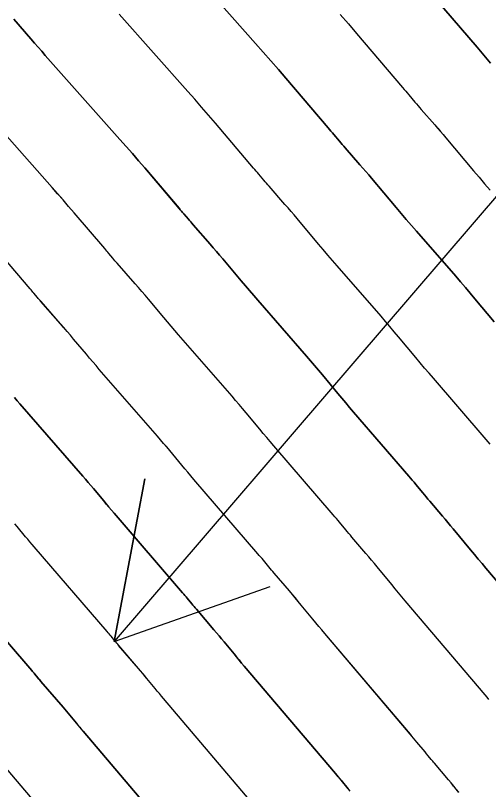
# Model space of a CAD drawing. Extents: x 954385 to 988206, y 1868364 to 1924553.
# Drawn here: x 955974.29 to 955991.44, y 1922879.46 to 1922907.52 of the extents above; entities that cross this region are included whole.
import ezdxf

# ---------------------------------------------------------------- set-up
doc = ezdxf.new("R2010")
doc.units = 0
for name, color, linetype in [('1', 7, 'Continuous'), ('Default', 7, 'Continuous'), ('Ex_Major Contours', 7, 'Continuous'), ('Ex_Minor Contours', 7, 'Continuous'), ('Slopes', 7, 'Continuous')]:
    doc.layers.add(name, color=color, linetype=linetype)

msp = doc.modelspace()

# ---------------------------------------------------------------- linework, layer by layer
at = {"layer": '1'}
for points in [[(955991.642, 1922896.416), (955990.951, 1922897.245), (955990.778, 1922897.452), (955990.603, 1922897.658), (955990.428, 1922897.863), (955990.251, 1922898.067), (955988.83, 1922899.699), (955988.644, 1922899.915), (955988.459, 1922900.13), (955988.274, 1922900.347), (955988.091, 1922900.564), (955987.201, 1922901.623), (955987.097, 1922901.747), (955986.991, 1922901.87), (955986.886, 1922901.993), (955986.779, 1922902.115), (955986.243, 1922902.727), (955986.191, 1922902.786), (955986.139, 1922902.846), (955986.087, 1922902.907), (955986.036, 1922902.967), (955985.831, 1922903.21), (955985.779, 1922903.27), (955985.728, 1922903.331), (955985.677, 1922903.391), (955985.625, 1922903.452), (955984.096, 1922905.247), (955983.824, 1922905.565), (955983.549, 1922905.883), (955983.273, 1922906.198), (955982.995, 1922906.513), (955980.725, 1922909.068)], [(955989.219, 1922908.496), (955991.028, 1922906.372), (955991.089, 1922906.301), (955991.149, 1922906.229), (955991.21, 1922906.158), (955991.271, 1922906.086), (955991.513, 1922905.799)], [(955991.496, 1922891.982), (955991.426, 1922892.066), (955991.355, 1922892.15), (955991.283, 1922892.233), (955989.444, 1922894.369), (955989.285, 1922894.555), (955989.126, 1922894.742), (955988.968, 1922894.929), (955988.811, 1922895.117), (955988.183, 1922895.87), (955988.026, 1922896.058), (955987.867, 1922896.245), (955987.708, 1922896.431), (955987.548, 1922896.617), (955985.954, 1922898.448), (955985.785, 1922898.643), (955985.617, 1922898.839), (955985.449, 1922899.036), (955985.282, 1922899.233), (955984.503, 1922900.161), (955984.394, 1922900.291), (955984.283, 1922900.42), (955984.173, 1922900.548), (955984.061, 1922900.676), (955983.485, 1922901.333), (955983.438, 1922901.387), (955983.39, 1922901.442), (955983.343, 1922901.496), (955983.297, 1922901.551), (955983.111, 1922901.772), (955983.064, 1922901.827), (955983.017, 1922901.882), (955982.971, 1922901.937), (955982.924, 1922901.992), (955981.535, 1922903.622), (955981.287, 1922903.912), (955981.038, 1922904.2), (955980.787, 1922904.487), (955980.535, 1922904.772), (955978.047, 1922907.573)], [(955986.06, 1922907.565), (955986.36, 1922907.219), (955986.658, 1922906.871), (955988.326, 1922904.912), (955988.383, 1922904.846), (955988.439, 1922904.78), (955988.495, 1922904.714), (955988.551, 1922904.648), (955988.774, 1922904.383), (955988.83, 1922904.317), (955988.887, 1922904.251), (955988.943, 1922904.186), (955989, 1922904.12), (955989.497, 1922903.554), (955989.598, 1922903.438), (955989.699, 1922903.321), (955989.8, 1922903.204), (955989.899, 1922903.086), (955990.899, 1922901.895), (955991.099, 1922901.658), (955991.301, 1922901.422), (955991.503, 1922901.186)], [(955994.037, 1922884.315), (955991.347, 1922887.482), (955991.208, 1922887.647), (955991.069, 1922887.812), (955990.931, 1922887.977), (955990.794, 1922888.143), (955990.165, 1922888.907), (955990.068, 1922889.024), (955989.971, 1922889.141), (955989.873, 1922889.257), (955989.774, 1922889.373), (955989.309, 1922889.916), (955989.245, 1922889.991), (955989.182, 1922890.066), (955989.118, 1922890.142), (955989.055, 1922890.218), (955988.803, 1922890.522), (955988.74, 1922890.598), (955988.677, 1922890.673), (955988.613, 1922890.748), (955988.549, 1922890.823), (955986.549, 1922893.146), (955986.406, 1922893.313), (955986.263, 1922893.481), (955986.121, 1922893.65), (955985.98, 1922893.819), (955985.416, 1922894.496), (955985.274, 1922894.665), (955985.132, 1922894.833), (955984.988, 1922895), (955984.844, 1922895.167), (955983.078, 1922897.196), (955982.926, 1922897.372), (955982.774, 1922897.548), (955982.624, 1922897.725), (955982.474, 1922897.902), (955981.805, 1922898.699), (955981.69, 1922898.834), (955981.575, 1922898.969), (955981.46, 1922899.103), (955981.343, 1922899.237), (955980.727, 1922899.939), (955980.685, 1922899.988), (955980.642, 1922900.037), (955980.6, 1922900.086), (955980.558, 1922900.135), (955980.391, 1922900.334), (955980.349, 1922900.383), (955980.307, 1922900.432), (955980.265, 1922900.482), (955980.223, 1922900.531), (955978.974, 1922901.998), (955978.751, 1922902.258), (955978.527, 1922902.517), (955978.301, 1922902.775), (955978.074, 1922903.032), (955975.368, 1922906.078), (955975.237, 1922906.226), (955975.106, 1922906.375), (955974.976, 1922906.525), (955974.846, 1922906.675), (955974.231, 1922907.388)], [(955991.458, 1922882.727), (955991.39, 1922882.808), (955991.322, 1922882.889), (955988.425, 1922886.3), (955988.301, 1922886.446), (955988.178, 1922886.592), (955988.056, 1922886.739), (955987.934, 1922886.887), (955987.407, 1922887.527), (955987.305, 1922887.649), (955987.203, 1922887.772), (955987.1, 1922887.893), (955986.997, 1922888.015), (955986.489, 1922888.608), (955986.433, 1922888.675), (955986.376, 1922888.742), (955986.32, 1922888.809), (955986.264, 1922888.876), (955986.04, 1922889.146), (955985.984, 1922889.213), (955985.928, 1922889.28), (955985.871, 1922889.347), (955985.814, 1922889.414), (955983.654, 1922891.923), (955983.527, 1922892.071), (955983.4, 1922892.22), (955983.274, 1922892.37), (955983.149, 1922892.52), (955982.648, 1922893.121), (955982.522, 1922893.271), (955982.396, 1922893.42), (955982.269, 1922893.569), (955982.141, 1922893.717), (955980.202, 1922895.944), (955980.067, 1922896.1), (955979.932, 1922896.257), (955979.798, 1922896.414), (955979.665, 1922896.572), (955979.107, 1922897.236), (955978.987, 1922897.378), (955978.867, 1922897.518), (955978.747, 1922897.658), (955978.625, 1922897.798), (955977.97, 1922898.545), (955977.932, 1922898.588), (955977.894, 1922898.632), (955977.857, 1922898.676), (955977.819, 1922898.72), (955977.671, 1922898.895), (955977.633, 1922898.939), (955977.596, 1922898.983), (955977.559, 1922899.027), (955977.522, 1922899.071), (955976.413, 1922900.373), (955976.215, 1922900.604), (955976.016, 1922900.835), (955975.815, 1922901.064), (955975.614, 1922901.292), (955972.69, 1922904.583)], [(955990.366, 1922879.356), (955990.273, 1922879.469), (955990.179, 1922879.582), (955990.085, 1922879.695), (955989.99, 1922879.807), (955989.48, 1922880.412), (955989.451, 1922880.446), (955989.423, 1922880.48), (955989.395, 1922880.514), (955989.367, 1922880.548), (955989.254, 1922880.684), (955989.198, 1922880.752), (955989.142, 1922880.82), (955988.844, 1922881.18), (955988.785, 1922881.251), (955988.726, 1922881.322), (955988.666, 1922881.392), (955988.607, 1922881.463), (955985.503, 1922885.117), (955985.395, 1922885.245), (955985.287, 1922885.373), (955985.18, 1922885.501), (955985.074, 1922885.63), (955984.649, 1922886.146), (955984.543, 1922886.275), (955984.436, 1922886.402), (955984.328, 1922886.53), (955984.22, 1922886.657), (955983.669, 1922887.3), (955983.62, 1922887.359), (955983.57, 1922887.417), (955983.521, 1922887.476), (955983.472, 1922887.534), (955983.277, 1922887.77), (955983.229, 1922887.829), (955983.179, 1922887.887), (955983.13, 1922887.946), (955983.08, 1922888.004), (955980.759, 1922890.7), (955980.648, 1922890.829), (955980.537, 1922890.959), (955980.427, 1922891.09), (955980.318, 1922891.221), (955979.88, 1922891.746), (955979.77, 1922891.877), (955979.66, 1922892.008), (955979.549, 1922892.137), (955979.437, 1922892.267), (955977.326, 1922894.692), (955977.208, 1922894.829), (955977.09, 1922894.965), (955976.973, 1922895.103), (955976.857, 1922895.241), (955976.393, 1922895.793), (955976.277, 1922895.931), (955976.16, 1922896.068), (955976.042, 1922896.204), (955975.923, 1922896.34), (955975.212, 1922897.151), (955975.179, 1922897.189), (955975.146, 1922897.227), (955975.113, 1922897.265), (955975.081, 1922897.304), (955974.951, 1922897.457), (955974.918, 1922897.496), (955974.886, 1922897.534), (955974.853, 1922897.573), (955974.82, 1922897.611), (955973.851, 1922898.749)], [(955986.421, 1922879.401), (955986.373, 1922879.459), (955986.349, 1922879.488), (955986.094, 1922879.795), (955986.044, 1922879.855), (955985.993, 1922879.916), (955985.942, 1922879.976), (955985.891, 1922880.037), (955982.58, 1922883.935), (955982.488, 1922884.044), (955982.396, 1922884.153), (955982.305, 1922884.263), (955982.214, 1922884.373), (955981.851, 1922884.814), (955981.76, 1922884.924), (955981.669, 1922885.033), (955981.577, 1922885.143), (955981.484, 1922885.251), (955980.85, 1922885.993), (955980.807, 1922886.042), (955980.765, 1922886.092), (955980.723, 1922886.142), (955980.681, 1922886.193), (955980.514, 1922886.394), (955980.473, 1922886.444), (955980.431, 1922886.494), (955980.388, 1922886.544), (955980.346, 1922886.594), (955977.864, 1922889.476), (955977.769, 1922889.587), (955977.674, 1922889.699), (955977.58, 1922889.81), (955977.486, 1922889.922), (955977.112, 1922890.371), (955977.018, 1922890.483), (955976.924, 1922890.595), (955976.829, 1922890.706), (955976.733, 1922890.816), (955974.449, 1922893.441), (955974.348, 1922893.557), (955974.248, 1922893.674)], [(955983.176, 1922878.611), (955979.658, 1922882.753), (955979.582, 1922882.843), (955979.506, 1922882.934), (955979.43, 1922883.025), (955979.354, 1922883.116), (955979.053, 1922883.482), (955978.977, 1922883.573), (955978.901, 1922883.664), (955978.825, 1922883.755), (955978.748, 1922883.845), (955978.03, 1922884.685), (955977.994, 1922884.726), (955977.959, 1922884.768), (955977.925, 1922884.809), (955977.89, 1922884.851), (955977.751, 1922885.018), (955977.717, 1922885.06), (955977.682, 1922885.101), (955977.647, 1922885.143), (955977.611, 1922885.184), (955974.969, 1922888.253), (955974.89, 1922888.345), (955974.812, 1922888.438), (955974.733, 1922888.531), (955974.655, 1922888.624), (955974.345, 1922888.997), (955974.267, 1922889.09)], [(955972.074, 1922887.03), (955974.877, 1922883.774), (955974.905, 1922883.741), (955974.933, 1922883.709), (955974.961, 1922883.675), (955974.988, 1922883.642), (955975.099, 1922883.509), (955975.126, 1922883.476), (955975.154, 1922883.443), (955975.182, 1922883.41), (955975.21, 1922883.377), (955976.012, 1922882.439), (955976.073, 1922882.367), (955976.134, 1922882.295), (955976.195, 1922882.223), (955976.255, 1922882.15), (955976.494, 1922881.859), (955976.554, 1922881.787), (955976.615, 1922881.714), (955976.675, 1922881.642), (955976.736, 1922881.57), (955980.461, 1922877.185)], [(955977.746, 1922875.758), (955973.814, 1922880.388)]]:
    msp.add_lwpolyline(points, dxfattribs=at)
at = {"layer": 'Default'}
msp.add_arc((955068.332, 1922107.114), 1145.916, 31.460692, 46.414195, dxfattribs=at)
at = {"layer": 'Ex_Major Contours'}
for points in [[(955986.061, 1922907.565), (955986.36, 1922907.219), (955986.658, 1922906.871), (955988.327, 1922904.912), (955988.383, 1922904.846), (955988.439, 1922904.78), (955988.495, 1922904.714), (955988.551, 1922904.648), (955988.775, 1922904.383), (955988.831, 1922904.317), (955988.887, 1922904.252), (955988.944, 1922904.186), (955989.001, 1922904.121), (955989.497, 1922903.555), (955989.599, 1922903.438), (955989.7, 1922903.321), (955989.8, 1922903.204), (955989.899, 1922903.086), (955990.899, 1922901.896), (955991.099, 1922901.658), (955991.301, 1922901.422), (955991.503, 1922901.186)], [(955990.365, 1922879.355), (955990.272, 1922879.469), (955990.178, 1922879.582), (955990.084, 1922879.694), (955989.99, 1922879.807), (955989.479, 1922880.412), (955989.451, 1922880.446), (955989.422, 1922880.48), (955989.394, 1922880.514), (955989.366, 1922880.548), (955989.254, 1922880.684), (955989.197, 1922880.752), (955989.141, 1922880.82), (955988.843, 1922881.179), (955988.784, 1922881.25), (955988.725, 1922881.321), (955988.665, 1922881.392), (955988.606, 1922881.463), (955985.503, 1922885.117), (955985.395, 1922885.245), (955985.288, 1922885.373), (955985.181, 1922885.501), (955985.075, 1922885.63), (955984.65, 1922886.146), (955984.543, 1922886.275), (955984.437, 1922886.403), (955984.329, 1922886.53), (955984.221, 1922886.657), (955983.669, 1922887.301), (955983.62, 1922887.359), (955983.57, 1922887.417), (955983.521, 1922887.476), (955983.472, 1922887.535), (955983.277, 1922887.77), (955983.228, 1922887.829), (955983.179, 1922887.887), (955983.129, 1922887.946), (955983.079, 1922888.004), (955980.759, 1922890.7), (955980.648, 1922890.829), (955980.537, 1922890.96), (955980.427, 1922891.09), (955980.318, 1922891.221), (955979.88, 1922891.747), (955979.771, 1922891.878), (955979.66, 1922892.008), (955979.549, 1922892.138), (955979.437, 1922892.267), (955977.326, 1922894.693), (955977.208, 1922894.829), (955977.09, 1922894.966), (955976.973, 1922895.103), (955976.857, 1922895.241), (955976.393, 1922895.793), (955976.277, 1922895.931), (955976.16, 1922896.068), (955976.042, 1922896.205), (955975.924, 1922896.34), (955975.213, 1922897.151), (955975.179, 1922897.189), (955975.147, 1922897.227), (955975.114, 1922897.266), (955975.081, 1922897.304), (955974.951, 1922897.458), (955974.919, 1922897.496), (955974.886, 1922897.534), (955974.854, 1922897.573), (955974.821, 1922897.611), (955973.852, 1922898.749)]]:
    msp.add_lwpolyline(points, dxfattribs=at)
at = {"layer": 'Ex_Minor Contours'}
for points in [[(955980.726, 1922909.068), (955982.996, 1922906.512), (955983.273, 1922906.198), (955983.549, 1922905.882), (955983.824, 1922905.565), (955984.097, 1922905.247), (955985.625, 1922903.452), (955985.677, 1922903.392), (955985.728, 1922903.331), (955985.78, 1922903.271), (955985.831, 1922903.21), (955986.036, 1922902.967), (955986.087, 1922902.907), (955986.139, 1922902.847), (955986.191, 1922902.787), (955986.243, 1922902.727), (955986.779, 1922902.115), (955986.886, 1922901.993), (955986.992, 1922901.871), (955987.097, 1922901.747), (955987.201, 1922901.624), (955988.091, 1922900.565), (955988.274, 1922900.347), (955988.459, 1922900.13), (955988.644, 1922899.915), (955988.83, 1922899.7), (955990.251, 1922898.067), (955990.428, 1922897.863), (955990.603, 1922897.658), (955990.778, 1922897.452), (955990.951, 1922897.245), (955991.642, 1922896.416)], [(955991.514, 1922905.799), (955991.271, 1922906.086), (955991.21, 1922906.158), (955991.149, 1922906.229), (955991.089, 1922906.301), (955991.028, 1922906.373), (955989.219, 1922908.496)], [(955991.496, 1922891.982), (955991.425, 1922892.066), (955991.354, 1922892.15), (955991.283, 1922892.233), (955989.444, 1922894.369), (955989.285, 1922894.555), (955989.126, 1922894.742), (955988.968, 1922894.929), (955988.811, 1922895.117), (955988.183, 1922895.871), (955988.026, 1922896.059), (955987.868, 1922896.246), (955987.708, 1922896.432), (955987.548, 1922896.617), (955985.954, 1922898.448), (955985.785, 1922898.643), (955985.617, 1922898.839), (955985.449, 1922899.036), (955985.282, 1922899.234), (955984.503, 1922900.161), (955984.394, 1922900.291), (955984.284, 1922900.42), (955984.173, 1922900.548), (955984.061, 1922900.676), (955983.486, 1922901.333), (955983.438, 1922901.387), (955983.391, 1922901.442), (955983.344, 1922901.497), (955983.297, 1922901.552), (955983.111, 1922901.772), (955983.064, 1922901.827), (955983.018, 1922901.882), (955982.971, 1922901.937), (955982.924, 1922901.992), (955981.535, 1922903.622), (955981.288, 1922903.912), (955981.038, 1922904.2), (955980.787, 1922904.487), (955980.535, 1922904.772), (955978.047, 1922907.573)], [(955974.232, 1922907.388), (955974.847, 1922906.675), (955974.976, 1922906.525), (955975.107, 1922906.375), (955975.238, 1922906.226), (955975.369, 1922906.078), (955978.075, 1922903.032), (955978.302, 1922902.775), (955978.527, 1922902.517), (955978.751, 1922902.258), (955978.974, 1922901.998), (955980.223, 1922900.532), (955980.265, 1922900.482), (955980.307, 1922900.433), (955980.349, 1922900.383), (955980.391, 1922900.334), (955980.559, 1922900.136), (955980.601, 1922900.086), (955980.643, 1922900.037), (955980.685, 1922899.988), (955980.728, 1922899.939), (955981.343, 1922899.237), (955981.46, 1922899.103), (955981.576, 1922898.969), (955981.691, 1922898.834), (955981.805, 1922898.699), (955982.474, 1922897.903), (955982.624, 1922897.725), (955982.774, 1922897.548), (955982.926, 1922897.372), (955983.078, 1922897.196), (955984.844, 1922895.167), (955984.988, 1922895), (955985.132, 1922894.833), (955985.274, 1922894.665), (955985.416, 1922894.496), (955985.98, 1922893.819), (955986.121, 1922893.65), (955986.263, 1922893.481), (955986.406, 1922893.313), (955986.549, 1922893.146), (955988.548, 1922890.823), (955988.612, 1922890.748), (955988.676, 1922890.673), (955988.74, 1922890.598), (955988.803, 1922890.522), (955989.055, 1922890.218), (955989.118, 1922890.142), (955989.181, 1922890.066), (955989.245, 1922889.991), (955989.309, 1922889.916), (955989.774, 1922889.373), (955989.873, 1922889.257), (955989.971, 1922889.141), (955990.069, 1922889.024), (955990.166, 1922888.907), (955990.794, 1922888.144), (955990.932, 1922887.977), (955991.07, 1922887.812), (955991.208, 1922887.647), (955991.347, 1922887.482), (955994.036, 1922884.315)], [(955991.457, 1922882.727), (955991.389, 1922882.808), (955991.321, 1922882.889), (955988.425, 1922886.3), (955988.302, 1922886.446), (955988.179, 1922886.592), (955988.056, 1922886.739), (955987.934, 1922886.887), (955987.408, 1922887.527), (955987.306, 1922887.65), (955987.204, 1922887.772), (955987.101, 1922887.894), (955986.998, 1922888.015), (955986.489, 1922888.608), (955986.432, 1922888.675), (955986.376, 1922888.742), (955986.319, 1922888.809), (955986.263, 1922888.876), (955986.04, 1922889.146), (955985.984, 1922889.213), (955985.927, 1922889.28), (955985.871, 1922889.347), (955985.814, 1922889.414), (955983.654, 1922891.923), (955983.527, 1922892.071), (955983.4, 1922892.22), (955983.274, 1922892.37), (955983.149, 1922892.52), (955982.648, 1922893.121), (955982.522, 1922893.271), (955982.396, 1922893.421), (955982.269, 1922893.569), (955982.141, 1922893.717), (955980.202, 1922895.944), (955980.067, 1922896.1), (955979.932, 1922896.257), (955979.799, 1922896.414), (955979.665, 1922896.572), (955979.107, 1922897.237), (955978.988, 1922897.378), (955978.868, 1922897.519), (955978.747, 1922897.659), (955978.625, 1922897.798), (955977.97, 1922898.545), (955977.932, 1922898.589), (955977.895, 1922898.632), (955977.857, 1922898.676), (955977.82, 1922898.72), (955977.671, 1922898.896), (955977.634, 1922898.94), (955977.597, 1922898.984), (955977.559, 1922899.027), (955977.522, 1922899.071), (955976.413, 1922900.373), (955976.215, 1922900.604), (955976.016, 1922900.834), (955975.816, 1922901.063), (955975.614, 1922901.291), (955972.691, 1922904.583)], [(955974.248, 1922893.674), (955974.349, 1922893.557), (955974.45, 1922893.441), (955976.734, 1922890.817), (955976.829, 1922890.706), (955976.924, 1922890.595), (955977.019, 1922890.484), (955977.113, 1922890.372), (955977.487, 1922889.923), (955977.58, 1922889.811), (955977.675, 1922889.699), (955977.769, 1922889.588), (955977.864, 1922889.477), (955980.345, 1922886.594), (955980.388, 1922886.544), (955980.43, 1922886.494), (955980.472, 1922886.444), (955980.514, 1922886.394), (955980.681, 1922886.193), (955980.723, 1922886.143), (955980.765, 1922886.093), (955980.807, 1922886.043), (955980.849, 1922885.993), (955981.485, 1922885.252), (955981.577, 1922885.143), (955981.669, 1922885.034), (955981.761, 1922884.924), (955981.852, 1922884.814), (955982.215, 1922884.373), (955982.306, 1922884.263), (955982.397, 1922884.154), (955982.489, 1922884.044), (955982.581, 1922883.935), (955985.891, 1922880.036), (955985.942, 1922879.976), (955985.992, 1922879.916), (955986.043, 1922879.855), (955986.094, 1922879.794), (955986.348, 1922879.488), (955986.396, 1922879.429)], [(955983.175, 1922878.61), (955979.659, 1922882.753), (955979.583, 1922882.843), (955979.506, 1922882.934), (955979.431, 1922883.025), (955979.355, 1922883.117), (955979.054, 1922883.483), (955978.978, 1922883.574), (955978.902, 1922883.665), (955978.826, 1922883.755), (955978.749, 1922883.846), (955978.029, 1922884.685), (955977.994, 1922884.726), (955977.959, 1922884.768), (955977.924, 1922884.809), (955977.889, 1922884.851), (955977.751, 1922885.018), (955977.716, 1922885.06), (955977.681, 1922885.102), (955977.646, 1922885.143), (955977.611, 1922885.184), (955974.969, 1922888.253), (955974.89, 1922888.346), (955974.812, 1922888.438), (955974.733, 1922888.531), (955974.656, 1922888.624), (955974.345, 1922888.997), (955974.267, 1922889.09)], [(955980.46, 1922877.184), (955976.737, 1922881.571), (955976.676, 1922881.642), (955976.616, 1922881.715), (955976.555, 1922881.787), (955976.495, 1922881.86), (955976.256, 1922882.151), (955976.196, 1922882.224), (955976.135, 1922882.296), (955976.074, 1922882.368), (955976.013, 1922882.44), (955975.209, 1922883.377), (955975.181, 1922883.41), (955975.153, 1922883.443), (955975.126, 1922883.476), (955975.098, 1922883.509), (955974.988, 1922883.642), (955974.96, 1922883.676), (955974.932, 1922883.709), (955974.904, 1922883.742), (955974.876, 1922883.774), (955972.074, 1922887.03)], [(955977.745, 1922875.758), (955973.815, 1922880.388)]]:
    msp.add_lwpolyline(points, dxfattribs=at)
at = {"layer": 'Slopes'}
msp.add_lwpolyline([(956007.131, 1922918.928), (955977.864, 1922884.829), (955978.972, 1922890.726), (955977.864, 1922884.829), (955983.525, 1922886.818)], dxfattribs=at)

doc.saveas('drawing.dxf')
